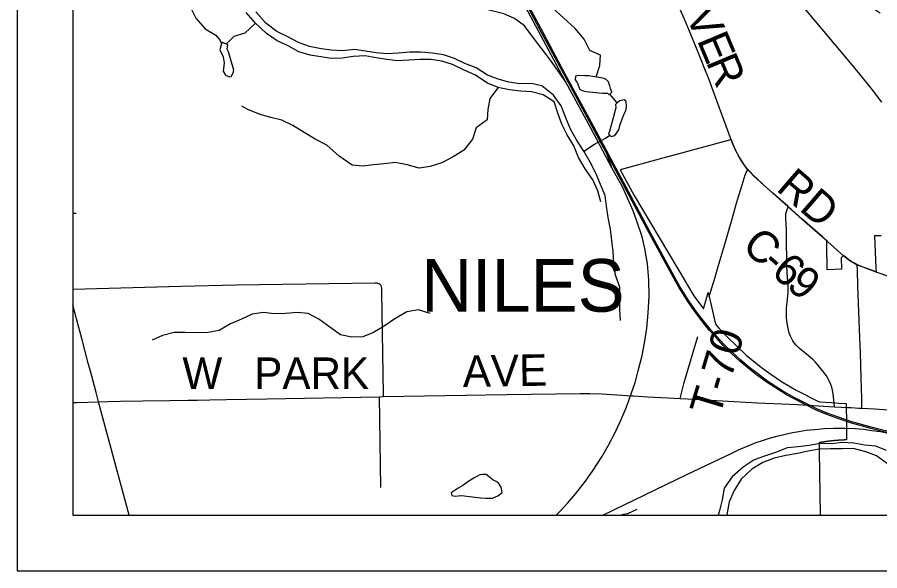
# Model space of a CAD drawing. Extents: x -6.4 to 34, y -4.2 to 22.
# Drawn here: x 2 to 3.551, y 14 to 14.996 of the extents above; entities that cross this region are included whole.
import ezdxf

# ---------------------------------------------------------------- set-up
doc = ezdxf.new("R2010")
doc.units = 0
for name, color, linetype in [('GM_X_City_Street', 7, 'Continuous'), ('GM_X_Corporation', 7, 'Continuous'), ('GM_X_Corporation_Text', 7, 'Continuous'), ('GM_X_County_Road', 7, 'Continuous'), ('GM_X_County_Road_Text', 7, 'Continuous'), ('GM_X_Major_River', 7, 'Continuous'), ('GM_X_Minor_Lake', 7, 'Continuous'), ('GM_X_Minor_River', 7, 'Continuous'), ('GM_X_Rail_Line', 7, 'Continuous'), ('GM_X_Township_Road', 7, 'Continuous'), ('GM_X_Township_Road_Text', 7, 'Continuous'), ('SH_Data', 7, 'Continuous')]:
    doc.layers.add(name, color=color, linetype=linetype)

msp = doc.modelspace()

# ---------------------------------------------------------------- linework, layer by layer
at = {"layer": 'GM_X_City_Street'}
msp.add_lwpolyline([(3.5192, 14.2926), (3.5191, 14.3107), (3.5182, 14.3466), (3.5166, 14.393), (3.5157, 14.4191), (3.5122, 14.5127), (3.5113, 14.541), (3.511, 14.5503)], dxfattribs=at)
at = {"layer": 'GM_X_Corporation'}
for points in [[(2.1, 15.8155), (2.1, 14.1), (7.1124, 14.1)], [(3.5523, 15.0037), (3.5493, 15.0053), (3.5458, 15.0077), (3.5226, 15.0251), (3.3843, 15.1289), (3.3703, 15.1109), (3.3528, 15.0882), (3.5042, 14.9067), (3.5378, 14.8653), (3.5546, 14.8434)], [(3.5538, 14.603), (3.5423, 14.6026), (3.5445, 14.5446), (3.5448, 14.5382), (3.5216, 14.5463), (3.5108, 14.5509), (3.5078, 14.5523), (3.5046, 14.554), (3.5003, 14.5565), (3.4956, 14.5598), (3.4863, 14.5675), (3.4823, 14.5632), (3.4828, 14.5427), (3.4571, 14.5419), (3.456, 14.5865), (3.4564, 14.5939), (3.4483, 14.6009), (3.412, 14.633), (3.3868, 14.6554), (3.3594, 14.6796), (3.3426, 14.6944), (3.3302, 14.7058), (3.3244, 14.7115), (3.3187, 14.7174), (3.3139, 14.7223), (3.3118, 14.7251), (3.309, 14.7288), (3.3038, 14.7364), (3.2996, 14.7435), (3.2976, 14.7471), (3.2927, 14.7563), (3.2877, 14.7673), (3.2843, 14.776), (3.2786, 14.7747), (3.1546, 14.7409), (3.0846, 14.7218), (3.1096, 14.6753), (3.1545, 14.6001), (3.2034, 14.518), (3.2057, 14.5141), (3.2171, 14.495), (3.2344, 14.4715), (3.2429, 14.5007), (3.2464, 14.4857), (3.2562, 14.444), (3.2623, 14.4367), (3.2776, 14.4207), (3.3113, 14.3883), (3.3389, 14.3659), (3.3556, 14.354), (3.3732, 14.3418), (3.3779, 14.3389), (3.4009, 14.325), (3.4427, 14.3038), (3.4644, 14.3026), (3.4721, 14.3021), (3.4777, 14.3018), (3.4908, 14.301), (3.4912, 14.2896), (3.4914, 14.2749), (3.4915, 14.2641), (3.4917, 14.2509), (3.4918, 14.2355), (3.4916, 14.2355), (3.4915, 14.2355), (3.4913, 14.2355), (3.4911, 14.2355), (3.4909, 14.2355), (3.4907, 14.2355), (3.4905, 14.2355), (3.4904, 14.2355), (3.49, 14.2354), (3.4898, 14.2354), (3.4896, 14.2354), (3.4895, 14.2354), (3.4893, 14.2354), (3.4891, 14.2354), (3.4889, 14.2354), (3.4887, 14.2354), (3.4885, 14.2354), (3.4884, 14.2354), (3.4882, 14.2354), (3.488, 14.2354), (3.4878, 14.2354), (3.4876, 14.2354), (3.4874, 14.2353), (3.4873, 14.2353), (3.4871, 14.2353), (3.4869, 14.2353), (3.4867, 14.2353), (3.4865, 14.2353), (3.4864, 14.2353), (3.4862, 14.2353), (3.486, 14.2353), (3.4858, 14.2353), (3.4856, 14.2353), (3.4854, 14.2353), (3.4853, 14.2352), (3.4851, 14.2352), (3.4849, 14.2352), (3.4847, 14.2352), (3.4845, 14.2352), (3.4843, 14.2352), (3.4842, 14.2352), (3.484, 14.2352), (3.4838, 14.2352), (3.4836, 14.2352), (3.4834, 14.2352), (3.4832, 14.2351), (3.4831, 14.2351), (3.4829, 14.2351), (3.4827, 14.2351), (3.4825, 14.2351), (3.4823, 14.2351), (3.4822, 14.2351), (3.482, 14.2351), (3.4818, 14.2351), (3.4816, 14.2351), (3.4814, 14.235), (3.4812, 14.235), (3.4811, 14.235), (3.4809, 14.235), (3.4807, 14.235), (3.4805, 14.235), (3.4803, 14.235), (3.4801, 14.235), (3.48, 14.235), (3.4798, 14.2349), (3.4796, 14.2349), (3.4794, 14.2349), (3.4792, 14.2349), (3.4791, 14.2349), (3.4789, 14.2349), (3.4787, 14.2349), (3.4785, 14.2349), (3.4783, 14.2348), (3.4781, 14.2348), (3.478, 14.2348), (3.4778, 14.2348), (3.4776, 14.2348), (3.4774, 14.2348), (3.4772, 14.2348), (3.4771, 14.2348), (3.4769, 14.2347), (3.4767, 14.2347), (3.4765, 14.2347), (3.4763, 14.2347), (3.4761, 14.2347), (3.476, 14.2347), (3.4758, 14.2347), (3.4756, 14.2346), (3.4754, 14.2346), (3.4752, 14.2346), (3.4751, 14.2346), (3.4749, 14.2346), (3.4747, 14.2346), (3.4745, 14.2346), (3.4743, 14.2345), (3.4741, 14.2345), (3.474, 14.2345), (3.4738, 14.2345), (3.4736, 14.2345), (3.4734, 14.2345), (3.4732, 14.2345), (3.473, 14.2344), (3.4729, 14.2344), (3.4727, 14.2344), (3.4725, 14.2344), (3.4723, 14.2344), (3.4721, 14.2344), (3.472, 14.2343), (3.4718, 14.2343), (3.4716, 14.2343), (3.4714, 14.2343), (3.4712, 14.2343), (3.471, 14.2343), (3.4709, 14.2342), (3.4707, 14.2342), (3.4705, 14.2342), (3.4703, 14.2342), (3.4701, 14.2342), (3.47, 14.2342), (3.4698, 14.2341), (3.4696, 14.2341), (3.4694, 14.2341), (3.4692, 14.2341), (3.469, 14.2341), (3.4689, 14.2341), (3.4687, 14.234), (3.4685, 14.234), (3.4683, 14.234), (3.4681, 14.234), (3.468, 14.234), (3.4678, 14.2339), (3.4676, 14.2339), (3.4674, 14.2339), (3.4672, 14.2339), (3.467, 14.2339), (3.4669, 14.2339), (3.4667, 14.2338), (3.4665, 14.2338), (3.4663, 14.2338), (3.4661, 14.2338), (3.466, 14.2338), (3.4658, 14.2337), (3.4656, 14.2337), (3.4654, 14.2337), (3.4652, 14.2337), (3.465, 14.2337), (3.4649, 14.2336), (3.4647, 14.2336), (3.4645, 14.2336), (3.4643, 14.2336), (3.4641, 14.2336), (3.464, 14.2335), (3.4638, 14.2335), (3.4636, 14.2335), (3.4634, 14.2335), (3.4632, 14.2335), (3.4629, 14.2334), (3.4627, 14.2334), (3.4625, 14.2334), (3.4623, 14.2334), (3.4621, 14.2333), (3.462, 14.2333), (3.4618, 14.2333), (3.4616, 14.2333), (3.4614, 14.2332), (3.4612, 14.2332), (3.4611, 14.2332), (3.4609, 14.2332), (3.4607, 14.2332), (3.4605, 14.2331), (3.4603, 14.2331), (3.4602, 14.2331), (3.46, 14.2331), (3.4598, 14.233), (3.4596, 14.233), (3.4594, 14.233), (3.4592, 14.233), (3.4591, 14.233), (3.4589, 14.2329), (3.4587, 14.2329), (3.4585, 14.2329), (3.4583, 14.2329), (3.4582, 14.2328), (3.458, 14.2328), (3.4578, 14.2328), (3.4576, 14.2328), (3.4574, 14.2327), (3.4573, 14.2327), (3.4571, 14.2327), (3.4569, 14.2327), (3.4567, 14.2326), (3.4565, 14.2326), (3.4563, 14.2326), (3.4562, 14.2326), (3.456, 14.2325), (3.4558, 14.2325), (3.4556, 14.2325), (3.4554, 14.2325), (3.4553, 14.2324), (3.4551, 14.2324), (3.4549, 14.2324), (3.4547, 14.2324), (3.4545, 14.2323), (3.4544, 14.2323), (3.4542, 14.2323), (3.454, 14.2323), (3.4538, 14.2322), (3.4536, 14.2322), (3.4535, 14.2322), (3.4533, 14.2322), (3.4531, 14.2321), (3.4529, 14.2321), (3.4527, 14.2321), (3.4526, 14.2321), (3.4524, 14.232), (3.4522, 14.232), (3.452, 14.232), (3.4518, 14.2319), (3.4516, 14.2319), (3.4515, 14.2319), (3.4513, 14.2319), (3.4511, 14.2318), (3.4509, 14.2318), (3.4507, 14.2318), (3.4506, 14.2318), (3.4504, 14.2317), (3.4502, 14.2317), (3.45, 14.2317), (3.4498, 14.2316), (3.4497, 14.2316), (3.4495, 14.2316), (3.4493, 14.2316), (3.4491, 14.2315), (3.4489, 14.2315), (3.4488, 14.2315), (3.4486, 14.2314), (3.4484, 14.2314), (3.4482, 14.2314), (3.448, 14.2314), (3.4479, 14.2313), (3.4477, 14.2313), (3.4475, 14.2313), (3.4473, 14.2312), (3.4471, 14.2312), (3.447, 14.2312), (3.4468, 14.2311), (3.4464, 14.2311), (3.4462, 14.2311), (3.4461, 14.231), (3.4459, 14.231), (3.4457, 14.231), (3.4455, 14.2309), (3.4453, 14.2309), (3.4452, 14.2309), (3.4448, 14.2308), (3.4446, 14.2308), (3.4444, 14.2308), (3.4443, 14.2307), (3.4441, 14.2307), (3.4439, 14.2307), (3.4437, 14.2306), (3.4435, 14.2306), (3.4434, 14.2306), (3.4432, 14.2305), (3.443, 14.2305), (3.4428, 14.2305), (3.4426, 14.2304), (3.4427, 14.2227), (3.4428, 14.2154), (3.4443, 14.1), (6.4386, 14.1)]]:
    msp.add_lwpolyline(points, dxfattribs=at)
at = {"layer": 'GM_X_County_Road'}
for points in [[(3.2845, 14.7755), (3.2836, 14.7776), (3.2542, 14.8574), (3.2438, 14.8854), (3.2379, 14.8998), (3.2276, 14.9258), (3.2121, 14.964), (3.2001, 14.9926), (3.187, 15.0222)], [(3.3141, 14.7218), (3.312, 14.7246), (3.3092, 14.7283), (3.304, 14.7359), (3.2997, 14.7429), (3.2978, 14.7465), (3.2929, 14.7558), (3.2879, 14.7668), (3.2845, 14.7755)], [(3.4572, 14.5927), (3.4485, 14.6003), (3.4122, 14.6325), (3.387, 14.6548), (3.3596, 14.6791), (3.3428, 14.6939), (3.3304, 14.7053), (3.3246, 14.7109), (3.3189, 14.7168), (3.3141, 14.7218)], [(3.4865, 14.5669), (3.469, 14.5825), (3.4572, 14.5927)], [(3.545, 14.5377), (3.5216, 14.5463), (3.511, 14.5503), (3.508, 14.5518), (3.5048, 14.5534), (3.5005, 14.556), (3.4958, 14.5593), (3.4865, 14.5669)], [(3.5704, 14.5283), (3.556, 14.5337), (3.545, 14.5377)], [(2.2011, 14.1), (2.1464, 14.304), (2.1419, 14.321), (2.1334, 14.3528), (2.1278, 14.3738), (2.1159, 14.4183), (2.1089, 14.4447), (2.1035, 14.4651), (2.1, 14.4785)], [(2.1464, 14.304), (2.1637, 14.3046), (2.1855, 14.305), (2.2259, 14.3058), (2.2744, 14.3064), (2.3067, 14.3071), (2.3235, 14.3073), (2.3465, 14.3076), (2.3763, 14.3081), (2.4495, 14.3096), (2.6519, 14.3133), (2.6587, 14.3134), (2.8803, 14.3172), (3.0128, 14.3193), (3.0297, 14.3193), (3.0523, 14.3185), (3.1051, 14.3149), (3.1086, 14.3147), (3.1342, 14.3131), (3.1696, 14.3114), (3.1926, 14.3101), (3.2181, 14.3087), (3.2479, 14.3071), (3.3316, 14.3025), (3.3893, 14.2999), (3.4036, 14.2992), (3.4699, 14.2953), (3.4818, 14.2947), (3.4916, 14.2941)], [(2.1, 14.3026), (2.1079, 14.3029), (2.1464, 14.304)], [(3.4916, 14.2941), (3.5, 14.2937), (3.5137, 14.2928), (3.5192, 14.2926)], [(3.5192, 14.2926), (3.5421, 14.2912), (3.5676, 14.2894)]]:
    msp.add_lwpolyline(points, dxfattribs=at)
at = {"layer": 'GM_X_Major_River'}
for points in [[(3.0497, 14.6643), (3.0444, 14.684), (3.0352, 14.7039), (3.0216, 14.7237), (3.0098, 14.7436), (3.0014, 14.765), (2.9892, 14.7849), (2.9797, 14.804), (2.9725, 14.8236), (2.9656, 14.8439), (2.946, 14.8568), (2.9251, 14.8617), (2.9057, 14.8631), (2.8848, 14.8653), (2.8651, 14.8695), (2.8456, 14.8778), (2.8233, 14.8925), (2.8038, 14.9012), (2.7827, 14.911), (2.7637, 14.9174), (2.7443, 14.92), (2.7249, 14.9203), (2.7041, 14.9188), (2.6841, 14.918), (2.6651, 14.9202), (2.6457, 14.9232), (2.6259, 14.9266), (2.6044, 14.9257), (2.5844, 14.9223), (2.565, 14.9222), (2.546, 14.9248), (2.527, 14.9282), (2.5068, 14.9339), (2.4873, 14.9445), (2.4678, 14.9535), (2.4482, 14.9671), (2.4288, 14.9853), (2.4118, 15.0047)], [(3.0853, 14.4507), (3.0841, 14.47), (3.0841, 14.4909), (3.084, 14.5102), (3.076, 14.5321), (3.0733, 14.5533), (3.0721, 14.5749), (3.0697, 14.5942), (3.067, 14.615), (3.0632, 14.6358), (3.0597, 14.6562), (3.0574, 14.6755), (3.0491, 14.6951), (3.0407, 14.7158), (3.0304, 14.7356), (3.019, 14.7551), (3.0061, 14.7754), (2.9954, 14.7949), (2.987, 14.8152), (2.9786, 14.8366), (2.9646, 14.8561), (2.9434, 14.8727), (2.9244, 14.8772), (2.9039, 14.8764), (2.8842, 14.8794), (2.8651, 14.885), (2.8456, 14.8918), (2.8257, 14.9051), (2.8054, 14.913), (2.7863, 14.9217), (2.7668, 14.9285), (2.7467, 14.9314), (2.7262, 14.9333), (2.7069, 14.9332), (2.6853, 14.9313), (2.6653, 14.9305), (2.6455, 14.9319), (2.6265, 14.9353), (2.6064, 14.9379), (2.5852, 14.9359), (2.5655, 14.937), (2.5465, 14.9393), (2.526, 14.9434), (2.5061, 14.9506), (2.4866, 14.9608), (2.467, 14.9706), (2.447, 14.9857), (2.4292, 15.0058)], [(3.5638, 14.2162), (3.5447, 14.2241), (3.5246, 14.226), (3.5051, 14.2297), (3.4843, 14.2308), (3.4639, 14.2285), (3.4445, 14.2292), (3.4242, 14.2257), (3.4049, 14.223), (3.3852, 14.2211), (3.3657, 14.2135), (3.3458, 14.2066), (3.3255, 14.1997), (3.3057, 14.1864), (3.2863, 14.1689), (3.2716, 14.1484), (3.2679, 14.1275), (3.2633, 14.1084), (3.2607, 14.1)], [(3.6568, 14.1), (3.642, 14.1154), (3.6227, 14.1359), (3.6033, 14.1552), (3.5851, 14.1749), (3.5654, 14.1923), (3.5458, 14.2071), (3.5267, 14.2139), (3.5038, 14.2198), (3.4838, 14.2194), (3.4629, 14.2193), (3.4425, 14.2189), (3.4229, 14.2151), (3.4033, 14.2108), (3.3825, 14.2077), (3.3618, 14.2024), (3.3411, 14.1947), (3.3216, 14.1829), (3.3019, 14.1646), (3.2895, 14.1443), (3.2804, 14.1243), (3.2771, 14.1042), (3.2765, 14.1)]]:
    msp.add_lwpolyline(points, dxfattribs=at)
at = {"layer": 'GM_X_Minor_Lake'}
for p, q in [((2.3893, 14.901), (2.3799, 14.9338)), ((3.0232, 14.8626), (3.0528, 14.8598)), ((3.0768, 14.8334), (3.0652, 14.7903)), ((2.7994, 14.1352), (2.8336, 14.131)), ((3.1144, 14.1101), (3.0979, 14.1026))]:
    msp.add_line(p, q, dxfattribs=at)
for points in [[(2.3799, 14.9338), (2.3779, 14.9387), (2.3789, 14.9463), (2.3701, 14.9507), (2.3675, 14.9487), (2.3647, 14.9373), (2.3703, 14.9252), (2.3724, 14.9139), (2.3704, 14.899), (2.3747, 14.8919), (2.382, 14.8891), (2.385, 14.8895), (2.3887, 14.8972), (2.3889, 14.8987), (2.3893, 14.901)], [(3.0528, 14.8598), (3.0619, 14.8593), (3.065, 14.8567), (3.0694, 14.8613), (3.067, 14.8681), (3.0661, 14.873), (3.0633, 14.8802), (3.0595, 14.8839), (3.0556, 14.8861), (3.0499, 14.8871), (3.0389, 14.8891), (3.0279, 14.8908), (3.0211, 14.891), (3.0097, 14.8916), (3.0044, 14.8899), (3.0034, 14.8838), (3.0069, 14.879), (3.0101, 14.8707), (3.0121, 14.8662), (3.0186, 14.8637), (3.0232, 14.8626)], [(3.0652, 14.7903), (3.0634, 14.7861), (3.0681, 14.7816), (3.0749, 14.7833), (3.0822, 14.7933), (3.0839, 14.8013), (3.0875, 14.8113), (3.0918, 14.8224), (3.0948, 14.8277), (3.0957, 14.8353), (3.0955, 14.8444), (3.0917, 14.8478), (3.0841, 14.8457), (3.0793, 14.8422), (3.0759, 14.8391), (3.0768, 14.8334)], [(2.8336, 14.131), (2.8431, 14.1309), (2.8549, 14.1304), (2.8646, 14.1347), (2.8725, 14.1406), (2.8704, 14.1504), (2.8653, 14.1587), (2.8557, 14.1638), (2.8434, 14.173), (2.8377, 14.1733), (2.832, 14.1728), (2.8234, 14.168), (2.8107, 14.1601), (2.8013, 14.1535), (2.7931, 14.1484), (2.7804, 14.1405), (2.782, 14.1356), (2.7877, 14.1342), (2.793, 14.1347), (2.7994, 14.1352)], [(3.0979, 14.1026), (3.09, 14.1013), (3.0871, 14.1)]]:
    msp.add_lwpolyline(points, dxfattribs=at)
at = {"layer": 'GM_X_Minor_River'}
for points in [[(2.3177, 15.2251), (2.306, 15.2047), (2.2905, 15.1854), (2.2739, 15.1657), (2.2547, 15.1588), (2.2347, 15.1546), (2.2287, 15.1351), (2.2393, 15.1152), (2.2557, 15.0958), (2.2671, 15.0752), (2.2831, 15.0547), (2.2994, 15.0341), (2.3116, 15.0135), (2.3214, 14.9944), (2.3381, 14.9754), (2.3573, 14.964), (2.3653, 14.9546), (2.3675, 14.9487)], [(3.0413, 14.8887), (3.048, 14.9091), (3.0494, 14.9281), (3.03, 14.9364), (3.0197, 14.9567), (3.0037, 14.9761), (2.9829, 14.995), (2.9632, 15.0124), (2.956, 15.0323), (2.9755, 15.0407), (2.9852, 15.0463)], [(2.4288, 14.9853), (2.4095, 14.9674), (2.3896, 14.9613), (2.3757, 14.9479)], [(2.8651, 14.8695), (2.8499, 14.8498), (2.8466, 14.8304), (2.8451, 14.8114), (2.8253, 14.7969), (2.8189, 14.777), (2.8034, 14.7573), (2.7839, 14.7451), (2.7637, 14.7341), (2.7426, 14.7276), (2.723, 14.7245), (2.7013, 14.7308), (2.68, 14.7346), (2.6603, 14.7326), (2.6411, 14.7307), (2.6214, 14.728), (2.6024, 14.7302), (2.579, 14.7464), (2.557, 14.7661), (2.5359, 14.7766), (2.5163, 14.7887), (2.4956, 14.8012), (2.4761, 14.811), (2.4563, 14.8159), (2.4372, 14.8212), (2.4147, 14.8302), (2.4039, 14.8364)], [(3.0793, 14.8422), (3.066, 14.8578)], [(3.019, 14.7551), (3.0381, 14.7677), (3.0579, 14.7784), (3.0658, 14.7838)], [(2.7425, 14.463), (2.7219, 14.4698), (2.7008, 14.4659), (2.6795, 14.4537), (2.6601, 14.4404), (2.641, 14.4286), (2.6214, 14.421), (2.6017, 14.4205), (2.5816, 14.4247), (2.562, 14.4383), (2.5423, 14.4527), (2.5232, 14.4629), (2.5038, 14.4647), (2.4823, 14.4631), (2.4622, 14.4627), (2.4428, 14.4646), (2.4228, 14.4618), (2.4033, 14.4527), (2.3838, 14.4443), (2.3632, 14.4325), (2.3436, 14.429), (2.3216, 14.4285), (2.3019, 14.4289), (2.2822, 14.4288), (2.2615, 14.4234), (2.2427, 14.4151)]]:
    msp.add_lwpolyline(points, dxfattribs=at)
at = {"layer": 'GM_X_Rail_Line'}
for points in [[(3.0698, 14.7251), (3.031, 14.7975), (2.9799, 14.8923), (2.9369, 14.9725), (2.8838, 15.0724), (2.7728, 15.2782), (2.7287, 15.3601), (2.5752, 15.6467), (2.5321, 15.7271), (2.5075, 15.7729), (2.4745, 15.8344), (2.4668, 15.8486)], [(3.5774, 14.2455), (3.5381, 14.2556), (3.5009, 14.2657), (3.4762, 14.2741), (3.4562, 14.2815), (3.4374, 14.2893), (3.3966, 14.3098), (3.384, 14.3168), (3.3751, 14.3221), (3.3491, 14.339), (3.33, 14.3529), (3.314, 14.3653), (3.2998, 14.3775), (3.2849, 14.3912), (3.2701, 14.4055), (3.2564, 14.4202), (3.2454, 14.4325), (3.2349, 14.4452), (3.2258, 14.4571), (3.2186, 14.4667), (3.2063, 14.4846), (3.197, 14.4989), (3.19, 14.5103), (3.184, 14.5214), (3.1634, 14.5586), (3.1374, 14.6073), (3.0973, 14.6818), (3.0892, 14.6971), (3.0343, 14.7993), (2.9832, 14.8941), (2.9402, 14.9742), (2.8871, 15.0741)], [(3.578, 14.2477), (3.5387, 14.2578), (3.5015, 14.268), (3.477, 14.2763), (3.4571, 14.2837), (3.4384, 14.2914), (3.3977, 14.3119), (3.3852, 14.3188), (3.3763, 14.3241), (3.3504, 14.3409), (3.3314, 14.3548), (3.3155, 14.3671), (3.3014, 14.3792), (3.2865, 14.3929), (3.2718, 14.4072), (3.2582, 14.4218), (3.2472, 14.4341), (3.2367, 14.4467), (3.2276, 14.4585), (3.2205, 14.468), (3.2082, 14.4859), (3.1989, 14.5002), (3.192, 14.5115), (3.1861, 14.5225), (3.1654, 14.5597), (3.1394, 14.6084), (3.0994, 14.6829), (3.0912, 14.6982), (3.0364, 14.8004), (2.9853, 14.8952), (2.9423, 14.9753), (2.8891, 15.0752)], [(2.9872, 14.8789), (2.9591, 14.919), (2.9265, 14.9622), (2.9127, 14.9805), (2.8944, 14.9942), (2.8754, 15.0025), (2.8441, 15.0104), (2.7023, 15.0412), (2.662, 15.0498)], [(2.9697, 14.1), (2.9767, 14.1073), (2.9905, 14.1222), (3.0047, 14.1392), (3.0219, 14.1615), (3.0357, 14.1808), (3.0515, 14.2051), (3.0635, 14.2263), (3.0747, 14.2478), (3.0844, 14.2682), (3.0952, 14.2931), (3.1045, 14.3187), (3.1113, 14.339), (3.1172, 14.3601), (3.124, 14.3877), (3.1289, 14.4132), (3.1324, 14.4367), (3.1352, 14.464), (3.1369, 14.494), (3.1361, 14.5236), (3.1337, 14.5526), (3.1288, 14.5798), (3.1242, 14.6012), (3.1144, 14.6291), (3.1081, 14.6477), (3.089, 14.6908), (3.0698, 14.7251), (3.0603, 14.7508)], [(3.0536, 14.1), (3.2047, 14.173), (3.2841, 14.2113), (3.2984, 14.2181), (3.3089, 14.2225), (3.3192, 14.2268), (3.3294, 14.2307), (3.3404, 14.2345), (3.3533, 14.2387), (3.3663, 14.2422), (3.3792, 14.2455), (3.3946, 14.2488), (3.406, 14.2507), (3.4193, 14.2528), (3.4345, 14.2544), (3.4523, 14.2558), (3.4682, 14.2566), (3.4885, 14.2566), (3.5072, 14.2559), (3.5229, 14.2549), (3.5374, 14.2526), (3.5528, 14.2504), (3.5774, 14.2455)]]:
    msp.add_lwpolyline(points, dxfattribs=at)
at = {"layer": 'GM_X_Township_Road'}
for p, q in [((2.1, 14.6437), (2.1061, 14.6438)), ((2.654, 14.1498), (2.6519, 14.3133))]:
    msp.add_line(p, q, dxfattribs=at)
for points in [[(3.2449, 14.4934), (3.2552, 14.5283), (3.2611, 14.5479), (3.2728, 14.5879), (3.2849, 14.629), (3.294, 14.6615), (3.2956, 14.6675), (3.3041, 14.6947), (3.3094, 14.7125), (3.3103, 14.7149), (3.3111, 14.7167), (3.3141, 14.7218)], [(3.4699, 14.2953), (3.4693, 14.3015), (3.4675, 14.3183), (3.4666, 14.3252), (3.4652, 14.3305), (3.4636, 14.3352), (3.4612, 14.3408), (3.4587, 14.3457), (3.4555, 14.351), (3.4515, 14.3564), (3.4393, 14.3713), (3.4352, 14.3759), (3.4317, 14.3794), (3.4267, 14.3839), (3.4129, 14.3954), (3.4067, 14.4007), (3.4013, 14.406), (3.3976, 14.4103), (3.395, 14.4139), (3.3931, 14.4172), (3.3907, 14.4223), (3.3887, 14.4276), (3.3871, 14.4331), (3.3859, 14.4392), (3.3845, 14.4491), (3.3839, 14.4566), (3.3837, 14.4641), (3.384, 14.4729), (3.3848, 14.4834), (3.3865, 14.5007), (3.3867, 14.5069), (3.3866, 14.5118), (3.3848, 14.5372), (3.3846, 14.5478), (3.3839, 14.6037), (3.3836, 14.6136), (3.3824, 14.6347), (3.3824, 14.6398), (3.3827, 14.643), (3.3832, 14.6451), (3.3838, 14.6467), (3.387, 14.6548)], [(2.1, 14.5066), (2.2944, 14.5122), (2.3944, 14.5148), (2.6431, 14.5184), (2.6455, 14.5183), (2.6468, 14.5181), (2.6478, 14.5178), (2.6488, 14.5175), (2.6499, 14.5171), (2.6509, 14.5165)], [(2.6587, 14.3134), (2.6586, 14.3179), (2.6559, 14.5016), (2.6558, 14.5051), (2.6557, 14.5073), (2.6556, 14.5089), (2.6555, 14.5098), (2.6553, 14.511), (2.655, 14.5119), (2.6546, 14.5129), (2.6541, 14.5137), (2.6534, 14.5146), (2.6523, 14.5156), (2.6509, 14.5165)], [(3.1926, 14.3101), (3.1946, 14.3196), (3.1998, 14.3391), (3.2161, 14.3937), (3.2243, 14.4214)]]:
    msp.add_lwpolyline(points, dxfattribs=at)
at = {"layer": 'SH_Data'}
for p, q in [((2, 21), (2, 14)), ((2.1, 20.9), (2.1, 14.1)), ((2.1, 14.1), (8.9, 14.1)), ((2.1, 14.1), (2.1, 14.1)), ((2, 14), (9, 14))]:
    msp.add_line(p, q, dxfattribs=at)

# ---------------------------------------------------------------- texts
at = {"layer": 'GM_X_Corporation_Text'}
msp.add_text('NILES', height=0.0947, rotation=0, dxfattribs=at).set_placement((2.7265, 14.4663))
at = {"layer": 'GM_X_County_Road_Text'}
for s, height, rotation, p in [('V', 0.0568, 294.9716, (3.2011, 14.9999)), ('E', 0.0568, 292.8058, (3.222, 14.9551)), ('R', 0.0568, 292.7125, (3.2385, 14.9159)), ('RD', 0.05682, 319.1852, (3.3633, 14.6859)), ('C', 0.0568, 318.8225, (3.3012, 14.5805)), ('6', 0.0568, 319.155, (3.3542, 14.5342)), ('-', 0.0568, 318.8873, (3.3364, 14.5497)), ('9', 0.0568, 320.2321, (3.3816, 14.5105)), ('W', 0.0568, 0, (2.2971, 14.3271)), ('PARK', 0.05682, 0, (2.4262, 14.3271)), ('AVE', 0.05682, 1.0052, (2.8017, 14.3305))]:
    msp.add_text(s, height=height, rotation=rotation, dxfattribs=at).set_placement(p)
at = {"layer": 'GM_X_Township_Road_Text'}
msp.add_text('T-70', height=0.05682, rotation=73.1311, dxfattribs=at).set_placement((3.2631, 14.2753))

doc.saveas('drawing.dxf')
